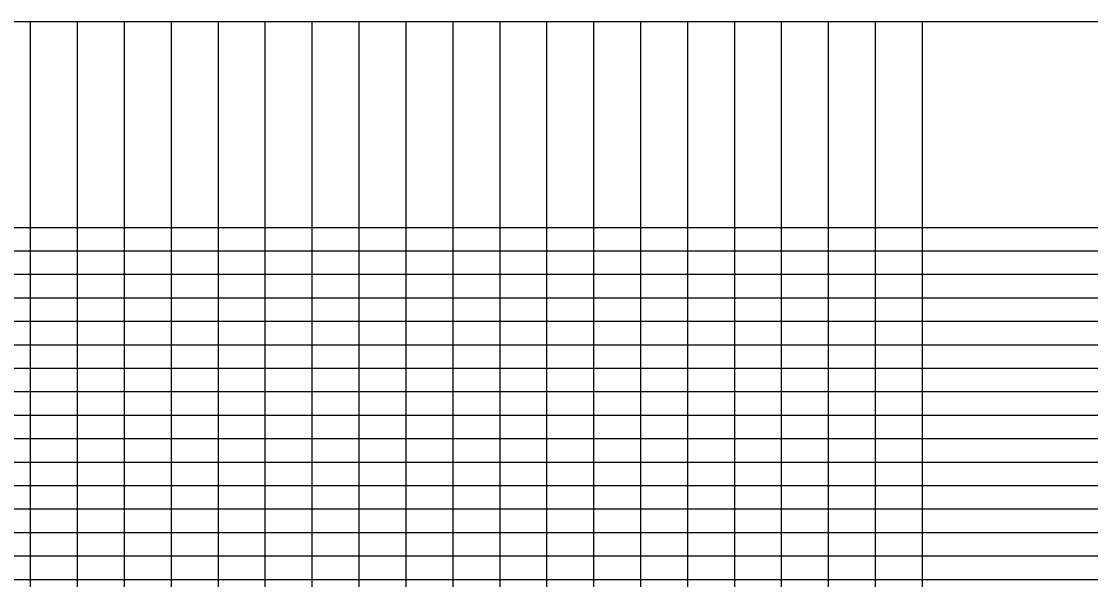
# Model space of a CAD drawing. Extents: x 2345490 to 2436403, y 465165 to 573888.
# Drawn here: x 2403702 to 2405980, y 565426 to 566615 of the extents above; entities that cross this region are included whole.
import ezdxf

# ---------------------------------------------------------------- set-up
doc = ezdxf.new("R2010")
doc.units = 0
doc.layers.add('Old_Level_57', color=7, linetype='Continuous')

msp = doc.modelspace()

# ---------------------------------------------------------------- linework, layer by layer
at = {"layer": 'Old_Level_57'}
for p, q in [((2381103.478, 566615.2835), (2410861.12275, 566615.2835)), ((2403721.54225, 564276.534), (2403721.54225, 566615.2835)), ((2403821.54225, 564276.534), (2403821.54225, 566615.2835)), ((2403921.54225, 564276.534), (2403921.54225, 566615.2835)), ((2404021.54225, 564276.534), (2404021.54225, 566615.2835)), ((2404121.54225, 564276.534), (2404121.54225, 566615.2835)), ((2404221.54225, 564276.534), (2404221.54225, 566615.2835)), ((2404321.54225, 564276.534), (2404321.54225, 566615.2835)), ((2404421.54225, 564276.534), (2404421.54225, 566615.2835)), ((2404521.54225, 564276.534), (2404521.54225, 566615.2835)), ((2404621.54225, 564276.534), (2404621.54225, 566615.2835)), ((2404721.54225, 564276.534), (2404721.54225, 566615.2835)), ((2404821.54225, 564276.534), (2404821.54225, 566615.2835)), ((2404921.54225, 564276.534), (2404921.54225, 566615.2835)), ((2405021.54225, 564276.534), (2405021.54225, 566615.2835)), ((2405121.54225, 564276.534), (2405121.54225, 566615.2835)), ((2405221.54225, 564276.534), (2405221.54225, 566615.2835)), ((2405321.54225, 564276.534), (2405321.54225, 566615.2835)), ((2405421.54225, 564276.534), (2405421.54225, 566615.2835)), ((2405521.54225, 564276.534), (2405521.54225, 566615.2835)), ((2405621.54225, 564276.534), (2405621.54225, 566615.2835)), ((2381271.5425, 566176.534), (2410861.12275, 566176.534)), ((2381271.5425, 566126.534), (2410861.12275, 566126.534)), ((2381271.5425, 566076.534), (2410861.12275, 566076.534)), ((2381271.5425, 566026.534), (2410861.12275, 566026.534)), ((2381271.5425, 565976.534), (2410861.12275, 565976.534)), ((2381271.5425, 565926.534), (2410861.12275, 565926.534)), ((2381271.5425, 565876.534), (2410861.12275, 565876.534)), ((2381271.5425, 565826.534), (2410861.12275, 565826.534)), ((2381271.5425, 565776.534), (2410861.12275, 565776.534)), ((2381271.5425, 565726.534), (2410861.12275, 565726.534)), ((2381271.5425, 565676.534), (2410861.12275, 565676.534)), ((2381271.5425, 565626.534), (2410861.12275, 565626.534)), ((2381271.5425, 565576.534), (2410861.12275, 565576.534)), ((2381271.5425, 565526.534), (2410861.12275, 565526.534)), ((2381271.5425, 565476.534), (2410861.12275, 565476.534)), ((2381271.5425, 565426.534), (2410861.12275, 565426.534))]:
    msp.add_line(p, q, dxfattribs=at)

doc.saveas('drawing.dxf')
